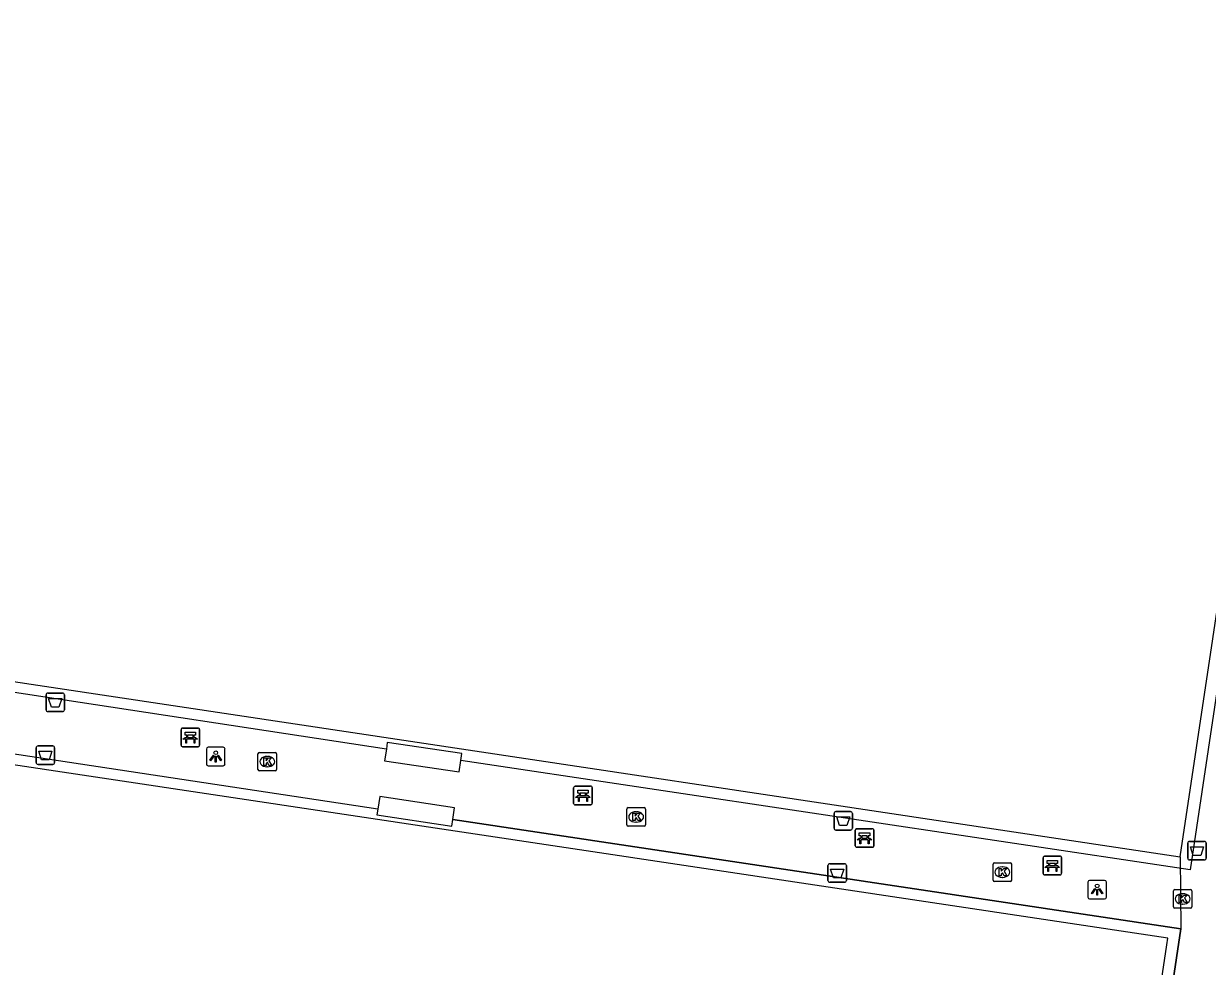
# Model space of a CAD drawing. Extents: x 164150 to 165261, y 382513 to 383432.
# Drawn here: x 164825.6 to 164889.3, y 382706.3 to 382757 of the extents above; entities that cross this region are included whole.
import ezdxf

# ---------------------------------------------------------------- set-up
doc = ezdxf.new("R2010")
doc.units = 0
for name, color, linetype in [('IMGEO_Afvalbak', 7, 'Continuous'), ('IMGEO_Bank', 7, 'Continuous'), ('IMGEO_Hek', 7, 'Continuous'), ('IMGEO_Kolk', 7, 'Continuous'), ('IMGEO_Lage_trafo', 7, 'Continuous'), ('IMGEO_Lichtpunt', 7, 'Continuous'), ('IMGEO_Voetpad_open', 7, 'Continuous')]:
    doc.layers.add(name, color=color, linetype=linetype)

msp = doc.modelspace()

# ---------------------------------------------------------------- linework, layer by layer
at = {"layer": 'IMGEO_Afvalbak'}
for p, q in [((164826.832, 382720.065), (164826.832, 382720.865)), ((164826.832, 382720.865), (164826.832, 382720.065)), ((164826.932, 382720.965), (164827.722, 382720.965)), ((164827.722, 382720.965), (164826.932, 382720.965)), ((164827.822, 382720.865), (164827.822, 382720.065)), ((164827.822, 382720.065), (164827.822, 382720.865)), ((164827.722, 382719.965), (164826.932, 382719.965)), ((164826.932, 382719.965), (164827.722, 382719.965)), ((164826.302, 382717.221), (164826.302, 382718.021)), ((164826.302, 382718.021), (164826.302, 382717.221)), ((164826.402, 382718.121), (164827.192, 382718.121)), ((164827.192, 382718.121), (164826.402, 382718.121)), ((164827.292, 382718.021), (164827.292, 382717.221)), ((164827.292, 382717.221), (164827.292, 382718.021)), ((164827.192, 382717.121), (164826.402, 382717.121)), ((164826.402, 382717.121), (164827.192, 382717.121)), ((164869.252, 382713.686), (164869.252, 382714.486)), ((164869.252, 382714.486), (164869.252, 382713.686)), ((164869.352, 382714.586), (164870.142, 382714.586)), ((164870.142, 382714.586), (164869.352, 382714.586)), ((164870.242, 382714.486), (164870.242, 382713.686)), ((164870.242, 382713.686), (164870.242, 382714.486)), ((164870.142, 382713.586), (164869.352, 382713.586)), ((164869.352, 382713.586), (164870.142, 382713.586)), ((164888.294, 382712.079), (164888.294, 382712.879)), ((164888.294, 382712.879), (164888.294, 382712.079)), ((164888.394, 382712.979), (164889.184, 382712.979)), ((164889.184, 382712.979), (164888.394, 382712.979)), ((164889.284, 382712.879), (164889.284, 382712.079)), ((164889.284, 382712.079), (164889.284, 382712.879)), ((164889.184, 382711.979), (164888.394, 382711.979)), ((164888.394, 382711.979), (164889.184, 382711.979)), ((164868.925, 382710.878), (164868.925, 382711.678)), ((164868.925, 382711.678), (164868.925, 382710.878)), ((164869.025, 382711.778), (164869.815, 382711.778)), ((164869.815, 382711.778), (164869.025, 382711.778)), ((164869.915, 382711.678), (164869.915, 382710.878)), ((164869.915, 382710.878), (164869.915, 382711.678)), ((164869.815, 382710.778), (164869.025, 382710.778)), ((164869.025, 382710.778), (164869.815, 382710.778))]:
    msp.add_line(p, q, dxfattribs=at)
for points in [[(164826.975, 382720.679), (164827.679, 382720.679), (164827.53, 382720.209), (164827.124, 382720.209), (164826.975, 382720.679)], [(164826.445, 382717.835), (164827.149, 382717.835), (164827, 382717.365), (164826.594, 382717.365), (164826.445, 382717.835)], [(164869.395, 382714.3), (164870.099, 382714.3), (164869.95, 382713.83), (164869.544, 382713.83), (164869.395, 382714.3)], [(164888.437, 382712.693), (164889.141, 382712.693), (164888.992, 382712.223), (164888.586, 382712.223), (164888.437, 382712.693)], [(164869.068, 382711.492), (164869.772, 382711.492), (164869.623, 382711.022), (164869.217, 382711.022), (164869.068, 382711.492)]]:
    msp.add_lwpolyline(points, dxfattribs=at)
for centre, start, end in [((164826.932, 382720.865), 90, 180), ((164826.932, 382720.865), 90, 180), ((164827.722, 382720.865), 0, 90), ((164827.722, 382720.865), 360, 90), ((164826.932, 382720.065), 180, 270), ((164826.932, 382720.065), 180, 270), ((164827.722, 382720.065), 270, 0), ((164827.722, 382720.065), 270, 0), ((164826.402, 382718.021), 90, 180), ((164826.402, 382718.021), 90, 180), ((164827.192, 382718.021), 0, 90), ((164827.192, 382718.021), 360, 90), ((164826.402, 382717.221), 180, 270), ((164826.402, 382717.221), 180, 270), ((164827.192, 382717.221), 270, 0), ((164827.192, 382717.221), 270, 0), ((164869.352, 382714.486), 90, 180), ((164869.352, 382714.486), 90, 180), ((164870.142, 382714.486), 0, 90), ((164870.142, 382714.486), 360, 90), ((164869.352, 382713.686), 180, 270), ((164869.352, 382713.686), 180, 270), ((164870.142, 382713.686), 270, 0), ((164870.142, 382713.686), 270, 0), ((164888.394, 382712.879), 90, 180), ((164888.394, 382712.879), 90, 180), ((164889.184, 382712.879), 0, 90), ((164889.184, 382712.879), 360, 90), ((164888.394, 382712.079), 180, 270), ((164888.394, 382712.079), 180, 270), ((164889.184, 382712.079), 270, 0), ((164889.184, 382712.079), 270, 0), ((164869.025, 382711.678), 90, 180), ((164869.025, 382711.678), 90, 180), ((164869.815, 382711.678), 0, 90), ((164869.815, 382711.678), 360, 90), ((164869.025, 382710.878), 180, 270), ((164869.025, 382710.878), 180, 270), ((164869.815, 382710.878), 270, 0), ((164869.815, 382710.878), 270, 0)]:
    msp.add_arc(centre, 0.1, start, end, dxfattribs=at)
at = {"layer": 'IMGEO_Bank'}
for p, q in [((164834.101, 382718.152), (164834.101, 382718.993)), ((164834.101, 382718.993), (164834.101, 382718.152)), ((164834.176, 382719.077), (164835.017, 382719.077)), ((164835.017, 382719.077), (164834.176, 382719.077)), ((164835.101, 382719.002), (164835.101, 382718.161)), ((164835.101, 382718.161), (164835.101, 382719.002)), ((164834.798, 382718.475), (164834.405, 382718.475)), ((164834.41, 382718.583), (164834.41, 382718.689)), ((164834.454, 382718.689), (164834.454, 382718.583)), ((164834.742, 382718.695), (164834.46, 382718.695)), ((164834.46, 382718.577), (164834.742, 382718.577)), ((164834.748, 382718.583), (164834.748, 382718.689)), ((164834.792, 382718.689), (164834.792, 382718.583)), ((164835.026, 382718.077), (164834.185, 382718.077)), ((164834.185, 382718.077), (164835.026, 382718.077)), ((164855.235, 382715.025), (164855.235, 382715.866)), ((164855.235, 382715.866), (164855.235, 382715.025)), ((164855.31, 382715.95), (164856.151, 382715.95)), ((164856.151, 382715.95), (164855.31, 382715.95)), ((164856.235, 382715.875), (164856.235, 382715.034)), ((164856.235, 382715.034), (164856.235, 382715.875)), ((164855.932, 382715.348), (164855.539, 382715.348)), ((164855.544, 382715.456), (164855.544, 382715.562)), ((164855.588, 382715.562), (164855.588, 382715.456)), ((164855.876, 382715.568), (164855.594, 382715.568)), ((164855.594, 382715.45), (164855.876, 382715.45)), ((164855.882, 382715.456), (164855.882, 382715.562)), ((164855.926, 382715.562), (164855.926, 382715.456)), ((164856.16, 382714.95), (164855.319, 382714.95)), ((164855.319, 382714.95), (164856.16, 382714.95)), ((164870.395, 382712.734), (164870.395, 382713.575)), ((164870.395, 382713.575), (164870.395, 382712.734)), ((164870.47, 382713.659), (164871.311, 382713.659)), ((164871.311, 382713.659), (164870.47, 382713.659)), ((164870.704, 382713.165), (164870.704, 382713.271)), ((164870.748, 382713.271), (164870.748, 382713.165)), ((164871.036, 382713.277), (164870.754, 382713.277)), ((164870.754, 382713.159), (164871.036, 382713.159)), ((164871.042, 382713.165), (164871.042, 382713.271)), ((164871.086, 382713.271), (164871.086, 382713.165)), ((164871.395, 382713.584), (164871.395, 382712.743)), ((164871.395, 382712.743), (164871.395, 382713.584)), ((164871.32, 382712.659), (164870.479, 382712.659)), ((164870.479, 382712.659), (164871.32, 382712.659)), ((164871.092, 382713.057), (164870.699, 382713.057)), ((164880.503, 382711.254), (164880.503, 382712.095)), ((164880.503, 382712.095), (164880.503, 382711.254)), ((164880.578, 382712.179), (164881.419, 382712.179)), ((164881.419, 382712.179), (164880.578, 382712.179)), ((164881.503, 382712.104), (164881.503, 382711.263)), ((164881.503, 382711.263), (164881.503, 382712.104)), ((164881.2, 382711.577), (164880.807, 382711.577)), ((164880.812, 382711.685), (164880.812, 382711.791)), ((164880.856, 382711.791), (164880.856, 382711.685)), ((164881.144, 382711.797), (164880.862, 382711.797)), ((164880.862, 382711.679), (164881.144, 382711.679)), ((164881.15, 382711.685), (164881.15, 382711.791)), ((164881.194, 382711.791), (164881.194, 382711.685)), ((164881.428, 382711.179), (164880.587, 382711.179)), ((164880.587, 382711.179), (164881.428, 382711.179))]:
    msp.add_line(p, q, dxfattribs=at)
for points in [[(164834.348, 382718.475), (164834.206, 382718.475), (164834.318, 382718.577), (164834.404, 382718.577)], [(164834.404, 382718.695), (164834.318, 382718.695), (164834.318, 382718.856), (164834.881, 382718.856), (164834.881, 382718.695), (164834.798, 382718.695)], [(164834.398, 382718.468), (164834.398, 382718.261), (164834.355, 382718.261), (164834.355, 382718.468)], [(164834.798, 382718.577), (164834.881, 382718.577), (164834.993, 382718.475), (164834.854, 382718.475)], [(164834.848, 382718.468), (164834.848, 382718.261), (164834.804, 382718.261), (164834.804, 382718.468)], [(164855.538, 382715.568), (164855.452, 382715.568), (164855.452, 382715.729), (164856.015, 382715.729), (164856.015, 382715.568), (164855.932, 382715.568)], [(164855.482, 382715.348), (164855.34, 382715.348), (164855.452, 382715.45), (164855.538, 382715.45)], [(164855.532, 382715.341), (164855.532, 382715.134), (164855.489, 382715.134), (164855.489, 382715.341)], [(164855.932, 382715.45), (164856.015, 382715.45), (164856.127, 382715.348), (164855.988, 382715.348)], [(164855.982, 382715.341), (164855.982, 382715.134), (164855.938, 382715.134), (164855.938, 382715.341)], [(164870.642, 382713.057), (164870.5, 382713.057), (164870.612, 382713.159), (164870.698, 382713.159)], [(164870.698, 382713.277), (164870.612, 382713.277), (164870.612, 382713.438), (164871.175, 382713.438), (164871.175, 382713.277), (164871.092, 382713.277)], [(164871.092, 382713.159), (164871.175, 382713.159), (164871.287, 382713.057), (164871.148, 382713.057)], [(164870.692, 382713.05), (164870.692, 382712.843), (164870.649, 382712.843), (164870.649, 382713.05)], [(164871.142, 382713.05), (164871.142, 382712.843), (164871.098, 382712.843), (164871.098, 382713.05)], [(164880.806, 382711.797), (164880.72, 382711.797), (164880.72, 382711.958), (164881.283, 382711.958), (164881.283, 382711.797), (164881.2, 382711.797)], [(164880.75, 382711.577), (164880.608, 382711.577), (164880.72, 382711.679), (164880.806, 382711.679)], [(164880.8, 382711.57), (164880.8, 382711.363), (164880.757, 382711.363), (164880.757, 382711.57)], [(164881.2, 382711.679), (164881.283, 382711.679), (164881.395, 382711.577), (164881.256, 382711.577)], [(164881.25, 382711.57), (164881.25, 382711.363), (164881.206, 382711.363), (164881.206, 382711.57)]]:
    msp.add_lwpolyline(points, dxfattribs=at)
for centre, radius, start, end in [((164834.179, 382718.999), 0.0779, 92.4484, 184.28452), ((164834.179, 382718.999), 0.0779, 92.4484, 184.28452), ((164835.023, 382718.999), 0.0779, 2.4484, 94.28452), ((164835.023, 382718.999), 0.0779, 2.4484, 94.28452), ((164834.348, 382718.468), 0.00671, 2.89567, 87.10433), ((164834.405, 382718.468), 0.00671, 92.89567, 177.10433), ((164834.403, 382718.688), 0.00671, 2.89567, 87.10433), ((164834.403, 382718.584), 0.00671, 272.89567, 357.10433), ((164834.46, 382718.688), 0.00671, 92.89567, 177.10433), ((164834.46, 382718.584), 0.00671, 182.89567, 267.10433), ((164834.742, 382718.688), 0.00671, 2.89567, 87.10433), ((164834.742, 382718.584), 0.00671, 272.89567, 357.10433), ((164834.799, 382718.688), 0.00671, 92.89567, 177.10433), ((164834.799, 382718.584), 0.00671, 182.89567, 267.10433), ((164834.797, 382718.468), 0.00671, 2.89567, 87.10433), ((164834.854, 382718.468), 0.00671, 92.89567, 177.10433), ((164834.179, 382718.155), 0.0779, 182.4484, 274.28452), ((164834.179, 382718.155), 0.0779, 182.4484, 274.28452), ((164835.023, 382718.155), 0.0779, 272.4484, 4.28452), ((164835.023, 382718.155), 0.0779, 272.4484, 4.28452), ((164855.313, 382715.872), 0.0779, 92.4484, 184.28452), ((164855.313, 382715.872), 0.0779, 92.4484, 184.28452), ((164856.157, 382715.872), 0.0779, 2.4484, 94.28452), ((164856.157, 382715.872), 0.0779, 2.4484, 94.28452), ((164855.482, 382715.341), 0.00671, 2.89567, 87.10433), ((164855.539, 382715.341), 0.00671, 92.89567, 177.10433), ((164855.537, 382715.561), 0.00671, 2.89567, 87.10433), ((164855.537, 382715.457), 0.00671, 272.89567, 357.10433), ((164855.594, 382715.561), 0.00671, 92.89567, 177.10433), ((164855.594, 382715.457), 0.00671, 182.89567, 267.10433), ((164855.876, 382715.561), 0.00671, 2.89567, 87.10433), ((164855.876, 382715.457), 0.00671, 272.89567, 357.10433), ((164855.933, 382715.561), 0.00671, 92.89567, 177.10433), ((164855.933, 382715.457), 0.00671, 182.89567, 267.10433), ((164855.931, 382715.341), 0.00671, 2.89567, 87.10433), ((164855.988, 382715.341), 0.00671, 92.89567, 177.10433), ((164855.313, 382715.028), 0.0779, 182.4484, 274.28452), ((164855.313, 382715.028), 0.0779, 182.4484, 274.28452), ((164856.157, 382715.028), 0.0779, 272.4484, 4.28452), ((164856.157, 382715.028), 0.0779, 272.4484, 4.28452), ((164870.473, 382713.581), 0.0779, 92.4484, 184.28452), ((164870.473, 382713.581), 0.0779, 92.4484, 184.28452), ((164870.697, 382713.27), 0.00671, 2.89567, 87.10433), ((164870.697, 382713.166), 0.00671, 272.89567, 357.10433), ((164870.754, 382713.27), 0.00671, 92.89567, 177.10433), ((164870.754, 382713.166), 0.00671, 182.89567, 267.10433), ((164871.036, 382713.27), 0.00671, 2.89567, 87.10433), ((164871.036, 382713.166), 0.00671, 272.89567, 357.10433), ((164871.093, 382713.27), 0.00671, 92.89567, 177.10433), ((164871.093, 382713.166), 0.00671, 182.89567, 267.10433), ((164871.317, 382713.581), 0.0779, 2.4484, 94.28452), ((164871.317, 382713.581), 0.0779, 2.4484, 94.28452), ((164870.473, 382712.737), 0.0779, 182.4484, 274.28452), ((164870.473, 382712.737), 0.0779, 182.4484, 274.28452), ((164870.642, 382713.05), 0.00671, 2.89567, 87.10433), ((164870.699, 382713.05), 0.00671, 92.89567, 177.10433), ((164871.091, 382713.05), 0.00671, 2.89567, 87.10433), ((164871.148, 382713.05), 0.00671, 92.89567, 177.10433), ((164871.317, 382712.737), 0.0779, 272.4484, 4.28452), ((164871.317, 382712.737), 0.0779, 272.4484, 4.28452), ((164880.581, 382712.101), 0.0779, 92.4484, 184.28452), ((164880.581, 382712.101), 0.0779, 92.4484, 184.28452), ((164881.425, 382712.101), 0.0779, 2.4484, 94.28452), ((164881.425, 382712.101), 0.0779, 2.4484, 94.28452), ((164880.581, 382711.257), 0.0779, 182.4484, 274.28452), ((164880.581, 382711.257), 0.0779, 182.4484, 274.28452), ((164880.75, 382711.57), 0.00671, 2.89567, 87.10433), ((164880.807, 382711.57), 0.00671, 92.89567, 177.10433), ((164880.805, 382711.79), 0.00671, 2.89567, 87.10433), ((164880.805, 382711.686), 0.00671, 272.89567, 357.10433), ((164880.862, 382711.79), 0.00671, 92.89567, 177.10433), ((164880.862, 382711.686), 0.00671, 182.89567, 267.10433), ((164881.144, 382711.79), 0.00671, 2.89567, 87.10433), ((164881.144, 382711.686), 0.00671, 272.89567, 357.10433), ((164881.201, 382711.79), 0.00671, 92.89567, 177.10433), ((164881.201, 382711.686), 0.00671, 182.89567, 267.10433), ((164881.199, 382711.57), 0.00671, 2.89567, 87.10433), ((164881.256, 382711.57), 0.00671, 92.89567, 177.10433), ((164881.425, 382711.257), 0.0779, 272.4484, 4.28452), ((164881.425, 382711.257), 0.0779, 272.4484, 4.28452)]:
    msp.add_arc(centre, radius, start, end, dxfattribs=at)
at = {"layer": 'IMGEO_Hek'}
for points in [[(164899.183, 382783.446), (164888.424, 382711.456), (164849.165, 382717.337)], [(164845.154, 382717.945), (164824.906, 382721.036)], [(164844.689, 382714.709), (164824.164, 382717.821)], [(164848.732, 382714.16), (164887.926, 382708.278), (164877.184, 382636.451)]]:
    msp.add_lwpolyline(points, dxfattribs=at)
at = {"layer": 'IMGEO_Kolk'}
for p, q in [((164838.24, 382716.847), (164838.24, 382717.699)), ((164838.315, 382717.773), (164839.167, 382717.773)), ((164839.241, 382717.699), (164839.241, 382716.847)), ((164838.751, 382716.993), (164838.726, 382716.993)), ((164838.728, 382717.553), (164838.753, 382717.553)), ((164839.167, 382716.773), (164838.315, 382716.773)), ((164858.099, 382713.87), (164858.099, 382714.722)), ((164858.174, 382714.796), (164859.026, 382714.796)), ((164858.587, 382714.576), (164858.612, 382714.576)), ((164859.1, 382714.722), (164859.1, 382713.87)), ((164859.026, 382713.796), (164858.174, 382713.796)), ((164858.61, 382714.016), (164858.585, 382714.016)), ((164877.813, 382710.897), (164877.813, 382711.749)), ((164877.888, 382711.823), (164878.74, 382711.823)), ((164878.301, 382711.603), (164878.326, 382711.603)), ((164878.814, 382711.749), (164878.814, 382710.897)), ((164878.74, 382710.823), (164877.888, 382710.823)), ((164878.324, 382711.043), (164878.299, 382711.043)), ((164887.518, 382709.457), (164887.518, 382710.309)), ((164887.593, 382710.383), (164888.445, 382710.383)), ((164888.006, 382710.163), (164888.031, 382710.163)), ((164888.519, 382710.309), (164888.519, 382709.457)), ((164888.445, 382709.383), (164887.593, 382709.383)), ((164888.029, 382709.603), (164888.004, 382709.603))]:
    msp.add_line(p, q, dxfattribs=at)
for points in [[(164838.24, 382716.847), (164838.24, 382717.699)], [(164838.315, 382717.773), (164839.167, 382717.773)], [(164839.241, 382717.699), (164839.241, 382716.847)], [(164838.561, 382717.473), (164838.684, 382717.473), (164838.684, 382717.322), (164838.814, 382717.473), (164838.978, 382717.473), (164838.832, 382717.322), (164838.985, 382717.073), (164838.833, 382717.073), (164838.748, 382717.237), (164838.684, 382717.17), (164838.684, 382717.073), (164838.561, 382717.073), (164838.561, 382717.473)], [(164839.167, 382716.773), (164838.315, 382716.773)], [(164858.099, 382713.87), (164858.099, 382714.722)], [(164858.174, 382714.796), (164859.026, 382714.796)], [(164858.42, 382714.496), (164858.543, 382714.496), (164858.543, 382714.345), (164858.673, 382714.496), (164858.837, 382714.496), (164858.691, 382714.345), (164858.844, 382714.096), (164858.692, 382714.096), (164858.607, 382714.26), (164858.543, 382714.193), (164858.543, 382714.096), (164858.42, 382714.096), (164858.42, 382714.496)], [(164859.1, 382714.722), (164859.1, 382713.87)], [(164859.026, 382713.796), (164858.174, 382713.796)], [(164877.813, 382710.897), (164877.813, 382711.749)], [(164877.888, 382711.823), (164878.74, 382711.823)], [(164878.134, 382711.523), (164878.257, 382711.523), (164878.257, 382711.372), (164878.387, 382711.523), (164878.551, 382711.523), (164878.405, 382711.372), (164878.558, 382711.123), (164878.406, 382711.123), (164878.321, 382711.287), (164878.257, 382711.22), (164878.257, 382711.123), (164878.134, 382711.123), (164878.134, 382711.523)], [(164878.814, 382711.749), (164878.814, 382710.897)], [(164878.74, 382710.823), (164877.888, 382710.823)], [(164887.518, 382709.457), (164887.518, 382710.309)], [(164887.593, 382710.383), (164888.445, 382710.383)], [(164887.839, 382710.083), (164887.962, 382710.083), (164887.962, 382709.932), (164888.092, 382710.083), (164888.256, 382710.083), (164888.11, 382709.932), (164888.263, 382709.683), (164888.111, 382709.683), (164888.026, 382709.847), (164887.962, 382709.78), (164887.962, 382709.683), (164887.839, 382709.683), (164887.839, 382710.083)], [(164888.519, 382710.309), (164888.519, 382709.457)], [(164888.445, 382709.383), (164887.593, 382709.383)]]:
    msp.add_lwpolyline(points, dxfattribs=at)
for centre, start, end in [((164838.317, 382717.697), 91.55205, 178.44795), ((164838.317, 382717.697), 91.55205, 178.44795), ((164839.165, 382717.697), 1.55205, 88.44795), ((164839.165, 382717.697), 1.55205, 88.44795), ((164838.317, 382716.849), 181.55205, 268.44795), ((164838.317, 382716.849), 181.55205, 268.44795), ((164839.165, 382716.849), 271.55205, 358.44795), ((164839.165, 382716.849), 271.55205, 358.44795), ((164858.176, 382714.72), 91.55205, 178.44795), ((164858.176, 382714.72), 91.55205, 178.44795), ((164859.024, 382714.72), 1.55205, 88.44795), ((164859.024, 382714.72), 1.55205, 88.44795), ((164858.176, 382713.872), 181.55205, 268.44795), ((164858.176, 382713.872), 181.55205, 268.44795), ((164859.024, 382713.872), 271.55205, 358.44795), ((164859.024, 382713.872), 271.55205, 358.44795), ((164877.89, 382711.747), 91.55205, 178.44795), ((164877.89, 382711.747), 91.55205, 178.44795), ((164878.738, 382711.747), 1.55205, 88.44795), ((164878.738, 382711.747), 1.55205, 88.44795), ((164877.89, 382710.899), 181.55205, 268.44795), ((164877.89, 382710.899), 181.55205, 268.44795), ((164878.738, 382710.899), 271.55205, 358.44795), ((164878.738, 382710.899), 271.55205, 358.44795), ((164887.595, 382710.307), 91.55205, 178.44795), ((164887.595, 382710.307), 91.55205, 178.44795), ((164888.443, 382710.307), 1.55205, 88.44795), ((164888.443, 382710.307), 1.55205, 88.44795), ((164887.595, 382709.459), 181.55205, 268.44795), ((164887.595, 382709.459), 181.55205, 268.44795), ((164888.443, 382709.459), 271.55205, 358.44795), ((164888.443, 382709.459), 271.55205, 358.44795)]:
    msp.add_arc(centre, 0.0765, start, end, dxfattribs=at)
for centre, major_axis, ratio, start_param, end_param in [((164838.727, 382717.273), (-0.387, 0.002), 0.722429, 4.712389, 7.853982), ((164838.752, 382717.273), (-0.39, 0.002), 0.717154, 1.570796, 4.712389), ((164858.586, 382714.296), (-0.387, 0.002), 0.722429, 4.712389, 7.853982), ((164858.611, 382714.296), (-0.39, 0.002), 0.717154, 1.570796, 4.712389), ((164878.3, 382711.323), (-0.387, 0.002), 0.722429, 4.712389, 7.853982), ((164878.325, 382711.323), (-0.39, 0.002), 0.717154, 1.570796, 4.712389), ((164888.005, 382709.883), (-0.387, 0.002), 0.722429, 4.712389, 7.853982), ((164888.03, 382709.883), (-0.39, 0.002), 0.717154, 1.570796, 4.712389)]:
    msp.add_ellipse(centre, major_axis=major_axis, ratio=ratio, start_param=start_param, end_param=end_param, dxfattribs=at)
at = {"layer": 'IMGEO_Lage_trafo'}
for points in [[(164845.154, 382717.945), (164845.061, 382717.308), (164849.074, 382716.721), (164849.165, 382717.337), (164849.219, 382717.71), (164845.206, 382718.298), (164845.154, 382717.945)], [(164848.732, 382714.16), (164848.828, 382714.784), (164844.795, 382715.401), (164844.689, 382714.709)], [(164844.689, 382714.709), (164844.644, 382714.413), (164848.676, 382713.795), (164848.732, 382714.16)]]:
    msp.add_lwpolyline(points, dxfattribs=at)
at = {"layer": 'IMGEO_Lichtpunt'}
for p, q in [((164835.471, 382717.95), (164835.471, 382717.143)), ((164835.471, 382717.95), (164835.471, 382717.143)), ((164836.373, 382718.045), (164835.565, 382718.045)), ((164836.373, 382718.045), (164835.565, 382718.045)), ((164836.467, 382717.143), (164836.467, 382717.95)), ((164836.467, 382717.143), (164836.467, 382717.95)), ((164835.565, 382717.049), (164836.373, 382717.049)), ((164835.565, 382717.049), (164836.373, 382717.049)), ((164882.918, 382710.781), (164882.918, 382709.974)), ((164882.918, 382710.781), (164882.918, 382709.974)), ((164883.82, 382710.876), (164883.012, 382710.876)), ((164883.82, 382710.876), (164883.012, 382710.876)), ((164883.914, 382709.974), (164883.914, 382710.781)), ((164883.914, 382709.974), (164883.914, 382710.781)), ((164883.012, 382709.88), (164883.82, 382709.88)), ((164883.012, 382709.88), (164883.82, 382709.88))]:
    msp.add_line(p, q, dxfattribs=at)
for points in [[(164835.845, 382717.614), (164835.884, 382717.586), (164835.696, 382717.324), (164835.658, 382717.351), (164835.845, 382717.614)], [(164836.057, 382717.586), (164836.095, 382717.613), (164836.282, 382717.351), (164836.243, 382717.323), (164836.057, 382717.586)], [(164835.947, 382717.566), (164835.994, 382717.566), (164835.994, 382717.244), (164835.947, 382717.244), (164835.947, 382717.566)], [(164883.292, 382710.445), (164883.331, 382710.417), (164883.143, 382710.155), (164883.105, 382710.182), (164883.292, 382710.445)], [(164883.394, 382710.397), (164883.441, 382710.397), (164883.441, 382710.075), (164883.394, 382710.075), (164883.394, 382710.397)], [(164883.504, 382710.417), (164883.542, 382710.444), (164883.729, 382710.182), (164883.69, 382710.154), (164883.504, 382710.417)]]:
    msp.add_lwpolyline(points, dxfattribs=at)
for centre in [(164835.97, 382717.748), (164883.417, 382710.579)]:
    msp.add_circle(centre, 0.0994, dxfattribs=at)
for centre, start, end in [((164835.565, 382717.95), 90, 180), ((164835.565, 382717.95), 90, 180), ((164836.373, 382717.95), 0, 90), ((164836.373, 382717.95), 0, 90), ((164835.565, 382717.143), 180, 270), ((164835.565, 382717.143), 180, 270), ((164836.373, 382717.143), 270, 0), ((164836.373, 382717.143), 270, 360), ((164883.012, 382710.781), 90, 180), ((164883.012, 382710.781), 90, 180), ((164883.82, 382710.781), 0, 90), ((164883.82, 382710.781), 0, 90), ((164883.012, 382709.974), 180, 270), ((164883.012, 382709.974), 180, 270), ((164883.82, 382709.974), 270, 0), ((164883.82, 382709.974), 270, 360)]:
    msp.add_arc(centre, 0.0946, start, end, dxfattribs=at)
at = {"layer": 'IMGEO_Voetpad_open'}
for points in [[(164887.884, 382712.15), (164898.494, 382782.948)], [(164779.993, 382732.075), (164779.448, 382728.436), (164887.884, 382712.15)], [(164887.217, 382707.772), (164778.799, 382724.05), (164768.728, 382656.944), (164769.024, 382656.891), (164768.471, 382653.188), (164876.603, 382636.932), (164887.217, 382707.772)], [(164844.689, 382714.709), (164824.164, 382717.821)], [(164887.926, 382708.278), (164848.732, 382714.16)], [(164887.884, 382712.15), (164887.926, 382708.278)], [(164877.184, 382636.451), (164887.926, 382708.278)]]:
    msp.add_lwpolyline(points, dxfattribs=at)

doc.saveas('drawing.dxf')
